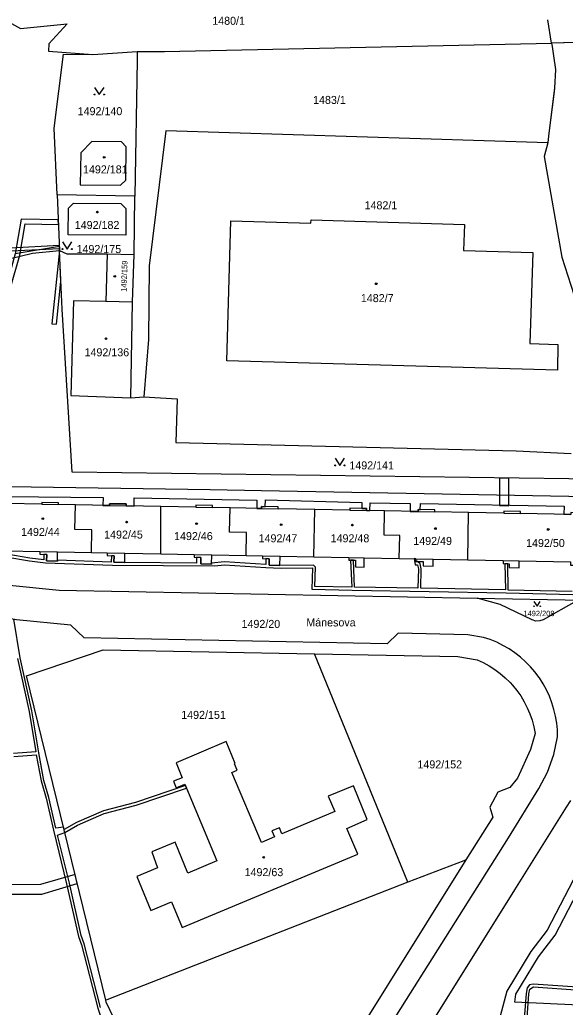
# Model space of a CAD drawing. Extents: x -869103 to -863415, y -1015889 to -1012477.
# Drawn here: x -864890.1 to -864774.2, y -1015059.7 to -1014850 of the extents above; entities that cross this region are included whole.
import ezdxf

# ---------------------------------------------------------------- set-up
doc = ezdxf.new("R2010")
doc.units = 0
for name, color, linetype in [('Hranice parcel', 7, 'Continuous'), ('Parcelní čísla', 7, 'Continuous'), ('Pop  PČ popisy', 7, 'Continuous'), ('Vnitřní kresba', 7, 'Continuous'), ('Věcná břemena k části', 7, 'Continuous'), ('Značky budov', 7, 'Continuous'), ('Značky kultur', 7, 'Continuous')]:
    doc.layers.add(name, color=color, linetype=linetype)

msp = doc.modelspace()

# ---------------------------------------------------------------- linework, layer by layer
at = {"layer": 'Hranice parcel'}
for p, q in [((-864777.12, -1014854.97), (-864777.92, -1014849.99)), ((-864766.35, -1014854.72), (-864777.12, -1014854.97)), ((-864874.59, -1014857.38), (-864865.15, -1014856.75)), ((-864882.17, -1014887.18), (-864882.79, -1014873)), ((-864882.17, -1014887.18), (-864881.66, -1014899.02)), ((-864865.63, -1014887.43), (-864882.17, -1014887.18)), ((-864865.82, -1014899.82), (-864865.63, -1014887.43)), ((-864881.12, -1014911.43), (-864881.66, -1014899.02)), ((-864871.56, -1014899.68), (-864871.79, -1014909.85)), ((-864871.56, -1014899.68), (-864865.82, -1014899.82)), ((-864866.13, -1014909.94), (-864865.82, -1014899.82)), ((-864866.13, -1014909.94), (-864871.79, -1014909.85)), ((-864866.51, -1014930.24), (-864866.13, -1014909.94)), ((-864866.51, -1014930.24), (-864863.78, -1014930.08)), ((-864860.13, -1014963.38), (-864860.14, -1014953.35)), ((-864827.63, -1014964), (-864827.44, -1014953.98)), ((-864794.94, -1014964.64), (-864794.75, -1014954.62)), ((-864792.96, -1014972.8), (-864770.46, -1014973.23)), ((-864788.04, -1014974.17), (-864792.96, -1014972.8)), ((-864807.66, -1015033.08), (-864827.52, -1014984.65)), ((-864857.13, -1015024.58), (-864862.06, -1015026.65)), ((-864865.26, -1015031.9), (-864862.29, -1015039.09))]:
    msp.add_line(p, q, dxfattribs=at)
for points in [[(-864936.19, -1014857.53), (-864925.9, -1014854.59), (-864922.22, -1014853.33), (-864916.76, -1014852.31), (-864891.88, -1014850.77), (-864889.97, -1014851.83)], [(-864889.97, -1014851.83), (-864880.05, -1014850.9), (-864883.96, -1014855.09), (-864884, -1014856.67), (-864874.59, -1014857.38)], [(-864865.15, -1014856.75), (-864859.35, -1014856.71), (-864786.96, -1014855.2), (-864777.12, -1014854.97)], [(-864777.12, -1014854.97), (-864777.01, -1014855.66), (-864776.69, -1014857.63)], [(-864865.15, -1014856.75), (-864865.18, -1014858.61), (-864865.63, -1014887.43)], [(-864882.79, -1014873), (-864880.81, -1014857.34), (-864874.59, -1014857.38)], [(-864776.69, -1014857.63), (-864776.27, -1014860.59), (-864776.5, -1014864.51), (-864777.76, -1014874.67), (-864777.94, -1014876.11), (-864859.06, -1014873.61)], [(-864859.06, -1014873.61), (-864862.6, -1014902.23), (-864862.78, -1014917.89), (-864863.78, -1014930.08)], [(-864874.79, -1014875.87), (-864877.17, -1014878.27), (-864877.26, -1014885.04), (-864868.68, -1014885.1), (-864867.55, -1014884.06), (-864867.53, -1014876.98), (-864868.53, -1014875.95), (-864874.79, -1014875.87)], [(-864879.8, -1014895.63), (-864879.75, -1014890.01), (-864878.68, -1014888.97), (-864868.61, -1014889.04), (-864867.57, -1014890.1), (-864867.58, -1014895.7), (-864879.8, -1014895.63)], [(-864845.26, -1014892.67), (-864828.26, -1014893.17), (-864828.24, -1014892.49), (-864795.66, -1014893.44), (-864795.82, -1014899.02), (-864781.12, -1014899.44), (-864781.73, -1014918.7), (-864775.81, -1014918.92), (-864775.91, -1014924.43), (-864846.1, -1014922.41), (-864845.4, -1014897.66), (-864845.26, -1014892.67)], [(-864881.66, -1014899.02), (-864880.14, -1014899.68), (-864871.56, -1014899.68)], [(-864731.15, -1014943.23), (-864731.29, -1014948.06), (-864878.96, -1014946.07), (-864881.12, -1014911.43)], [(-864871.79, -1014909.85), (-864878.71, -1014909.69), (-864879.26, -1014929.75), (-864866.51, -1014930.24)], [(-864863.78, -1014930.08), (-864856.69, -1014930.51), (-864856.95, -1014939.72), (-864784.67, -1014941.51), (-864772.95, -1014942.06)], [(-864878.28, -1014953), (-864881.87, -1014952.93), (-864881.86, -1014952.53), (-864885.41, -1014952.46), (-864885.41, -1014952.86), (-864892.83, -1014952.72), (-864893.02, -1014962.74), (-864885.83, -1014962.88), (-864885.85, -1014963.48), (-864884.39, -1014963.51), (-864884.41, -1014964.91), (-864882.11, -1014964.95), (-864882.08, -1014962.95), (-864874.87, -1014963.09)], [(-864874.87, -1014963.09), (-864874.78, -1014958.3), (-864878.38, -1014958.23), (-864878.28, -1014953)], [(-864860.14, -1014953.35), (-864867.54, -1014953.21), (-864867.53, -1014952.81), (-864871.07, -1014952.74), (-864871.07, -1014953.14), (-864878.28, -1014953)], [(-864845.43, -1014953.63), (-864849.16, -1014953.56), (-864849.15, -1014953.16), (-864852.69, -1014953.09), (-864852.7, -1014953.49), (-864860.14, -1014953.35)], [(-864827.44, -1014953.98), (-864835.21, -1014953.83), (-864835.2, -1014953.43), (-864838.74, -1014953.36), (-864838.75, -1014953.76), (-864845.43, -1014953.63)], [(-864936.77, -1014954.66), (-864911.86, -1014964.65), (-864904.29, -1014967.21), (-864892.28, -1014970.06), (-864881.73, -1014971.08), (-864792.96, -1014972.8)], [(-864842.03, -1014963.73), (-864841.94, -1014958.84), (-864845.53, -1014958.77), (-864845.43, -1014953.63)], [(-864812.6, -1014954.27), (-864816.48, -1014954.19), (-864816.47, -1014953.79), (-864820.01, -1014953.72), (-864820.02, -1014954.12), (-864827.44, -1014953.98)], [(-864809.49, -1014964.35), (-864809.39, -1014959.5), (-864812.7, -1014959.43), (-864812.6, -1014954.27)], [(-864794.75, -1014954.62), (-864801.91, -1014954.48), (-864801.9, -1014954.08), (-864805.44, -1014954.01), (-864805.45, -1014954.41), (-864812.6, -1014954.27)], [(-864762.06, -1014955.25), (-864769.52, -1014955.1), (-864769.52, -1014954.7), (-864773.06, -1014954.63), (-864773.06, -1014955.03), (-864783.75, -1014954.83), (-864783.74, -1014954.43), (-864787.28, -1014954.36), (-864787.29, -1014954.76), (-864794.75, -1014954.62)], [(-864791.56, -1014981.14), (-864794.93, -1014980.58), (-864809.74, -1014980.23), (-864812.05, -1014982.53), (-864876.44, -1014981.19), (-864879.28, -1014978.51), (-864890.82, -1014977.39), (-864899.68, -1014975.87), (-864903.18, -1014974.8), (-864920.84, -1014968.38), (-864932.2, -1014963.84), (-864938.28, -1014961.39), (-864945.3, -1014959.12)], [(-864874.87, -1014963.09), (-864871.52, -1014963.16), (-864871.53, -1014963.76), (-864870.07, -1014963.79), (-864870.1, -1014965.19), (-864867.8, -1014965.23), (-864867.76, -1014963.23), (-864860.13, -1014963.38)], [(-864860.13, -1014963.38), (-864853.07, -1014963.52), (-864853.08, -1014964.12), (-864851.63, -1014964.14), (-864851.66, -1014965.54), (-864849.36, -1014965.59), (-864849.32, -1014963.59), (-864842.03, -1014963.73)], [(-864842.03, -1014963.73), (-864838.54, -1014963.8), (-864838.56, -1014964.4), (-864837.1, -1014964.43), (-864837.12, -1014965.82), (-864834.84, -1014965.86), (-864834.81, -1014963.86), (-864827.63, -1014964)], [(-864827.63, -1014964), (-864820.21, -1014964.14), (-864820.22, -1014964.74), (-864818.76, -1014964.77), (-864818.79, -1014966.17), (-864816.97, -1014966.21), (-864816.93, -1014964.21), (-864809.49, -1014964.35)], [(-864809.49, -1014964.35), (-864805.95, -1014964.42), (-864805.96, -1014965.02), (-864804.4, -1014965.05), (-864804.42, -1014965.95), (-864802.3, -1014965.99), (-864802.27, -1014964.49), (-864794.94, -1014964.64)], [(-864794.94, -1014964.64), (-864787.42, -1014964.79), (-864787.44, -1014965.47), (-864786.13, -1014965.5), (-864786.14, -1014966.32), (-864784.02, -1014966.36), (-864783.99, -1014964.85), (-864773.12, -1014965.06), (-864773.13, -1014965.77), (-864771.6, -1014965.8), (-864771.62, -1014966.6), (-864769.54, -1014966.64), (-864769.51, -1014965.13), (-864762.25, -1014965.27)], [(-864771.94, -1014973.41), (-864778.89, -1014977.37), (-864779.6, -1014977.61), (-864780.46, -1014977.69), (-864781.28, -1014977.41), (-864788.04, -1014974.17)], [(-864775.86, -1015002.27), (-864775.9, -1015000.79), (-864776.05, -1014999.32), (-864776.29, -1014997.85), (-864776.63, -1014996.41), (-864777.07, -1014995), (-864777.6, -1014993.61), (-864778.22, -1014992.27), (-864778.94, -1014990.97), (-864779.73, -1014989.72), (-864779.78, -1014989.66), (-864780.67, -1014988.47), (-864781.63, -1014987.35), (-864782.67, -1014986.29), (-864783.77, -1014985.3), (-864784.95, -1014984.4), (-864786.17, -1014983.57), (-864787.46, -1014982.83), (-864788.79, -1014982.17), (-864790.16, -1014981.61), (-864791.56, -1014981.14)], [(-864871.8, -1015058.17), (-864888.7, -1014989.3), (-864872.42, -1014983.75), (-864827.52, -1014984.65)], [(-864827.52, -1014984.65), (-864797.05, -1014985.22), (-864792.94, -1014985.87)], [(-864792.94, -1014985.87), (-864791.64, -1014986.46), (-864790.39, -1014987.15), (-864789.19, -1014987.92), (-864788.04, -1014988.77), (-864786.96, -1014989.7), (-864785.95, -1014990.7), (-864785.41, -1014991.3), (-864784.51, -1014992.41), (-864783.69, -1014993.57), (-864782.96, -1014994.8), (-864782.31, -1014996.07), (-864781.75, -1014997.38), (-864781.29, -1014998.73), (-864780.92, -1015000.11), (-864780.65, -1015001.51)], [(-864780.65, -1015001.51), (-864781.6, -1015004.9), (-864784.39, -1015011), (-864785.99, -1015012.98), (-864788.57, -1015014), (-864790.22, -1015017.16), (-864789.58, -1015019.29), (-864795.38, -1015028.39)], [(-864824.57, -1015014.86), (-864823.2, -1015018.12), (-864834.43, -1015022.82), (-864834.96, -1015021.54), (-864836.53, -1015022.2), (-864836, -1015023.48), (-864838.76, -1015024.65), (-864845.03, -1015009.82), (-864843.92, -1015009.35), (-864844.52, -1015007.95), (-864844.33, -1015007.87), (-864846.28, -1015003.26), (-864856.91, -1015007.77), (-864855.59, -1015010.93), (-864857.44, -1015011.69), (-864856.87, -1015013.08), (-864855.02, -1015012.31), (-864848.23, -1015028.6), (-864854.39, -1015031.18), (-864857.13, -1015024.58)], [(-864831.05, -1015091.38), (-864826.9, -1015087.32), (-864824.15, -1015083.7), (-864786.28, -1015023.67), (-864779.85, -1015013.21), (-864778.01, -1015009.71), (-864776.64, -1015005.96), (-864775.86, -1015002.27)], [(-864855.59, -1015042.7), (-864818.31, -1015027.12), (-864820.65, -1015021.7), (-864816.29, -1015019.82), (-864819.23, -1015012.62), (-864824.57, -1015014.86)], [(-864773.1, -1015015.75), (-864774, -1015017.17), (-864785.03, -1015034.74), (-864818.12, -1015087.73), (-864819.45, -1015090.18)], [(-864862.06, -1015026.65), (-864860.82, -1015030.07), (-864865.26, -1015031.9)], [(-864795.38, -1015028.39), (-864828.44, -1015081.31), (-864833.16, -1015086.75), (-864836.34, -1015088.83), (-864839.98, -1015090.73), (-864844.41, -1015091.77)], [(-864795.38, -1015028.39), (-864795.8, -1015028.56), (-864807.66, -1015033.08)], [(-864807.66, -1015033.08), (-864871.62, -1015058.1), (-864871.8, -1015058.17)], [(-864862.29, -1015039.09), (-864857.85, -1015037.26), (-864855.59, -1015042.7)], [(-864844.41, -1015091.77), (-864863.61, -1015075.54), (-864871.72, -1015058.55), (-864871.8, -1015058.17)]]:
    msp.add_lwpolyline(points, dxfattribs=at)
at = {"layer": 'Vnitřní kresba'}
for p, q in [((-864885.41, -1014952.86), (-864881.87, -1014952.93)), ((-864871.07, -1014953.14), (-864867.54, -1014953.21)), ((-864852.7, -1014953.49), (-864849.16, -1014953.56)), ((-864838.75, -1014953.76), (-864835.21, -1014953.83)), ((-864820.02, -1014954.12), (-864816.48, -1014954.19)), ((-864805.45, -1014954.41), (-864801.91, -1014954.48)), ((-864787.29, -1014954.76), (-864783.75, -1014954.83)), ((-864885.83, -1014962.88), (-864882.08, -1014962.95)), ((-864871.52, -1014963.16), (-864867.76, -1014963.23)), ((-864853.07, -1014963.52), (-864849.32, -1014963.59)), ((-864838.54, -1014963.8), (-864834.81, -1014963.86)), ((-864820.21, -1014964.14), (-864816.93, -1014964.21)), ((-864805.95, -1014964.42), (-864802.27, -1014964.49)), ((-864787.42, -1014964.79), (-864783.99, -1014964.85))]:
    msp.add_line(p, q, dxfattribs=at)
at = {"layer": 'Věcná břemena k části'}
for points in [[(-864771.79, -1014910.33), (-864770.93, -1014910.38), (-864770.69, -1014906.69), (-864769.96, -1014895.21), (-864769.88, -1014891.11), (-864769.6, -1014881.09), (-864769.59, -1014878.97), (-864767.68, -1014866.61), (-864766.68, -1014857.65), (-864766.35, -1014854.72), (-864777.12, -1014854.97), (-864777.01, -1014855.66), (-864776.69, -1014857.63), (-864776.27, -1014860.59), (-864776.5, -1014864.51), (-864776.55, -1014865.26), (-864777.76, -1014874.67), (-864777.94, -1014876.11), (-864778.68, -1014879.04), (-864774.94, -1014900.42)], [(-864891.11, -1014899.73), (-864895.15, -1014914.09), (-864896.61, -1014930.65), (-864899.41, -1014933.89), (-864898.65, -1014934.55), (-864895.65, -1014931.05), (-864894.17, -1014914.27), (-864890.13, -1014899.95), (-864888.98, -1014893.33), (-864881.9, -1014893.46), (-864881.94, -1014892.46), (-864889.82, -1014892.31)], [(-864882.28, -1014914.65), (-864881.37, -1014905.59), (-864881.66, -1014899.02), (-864883.28, -1014914.55)], [(-864788.21, -1014947.31), (-864788.21, -1014953.15), (-864786.21, -1014953.18), (-864786.21, -1014947.33)]]:
    msp.add_lwpolyline(points, close=True, dxfattribs=at)
for points in [[(-864902.35, -1014903.16), (-864887.39, -1014899.56), (-864881.66, -1014899.02), (-864881.7, -1014898.11), (-864891.11, -1014899.73)], [(-864891.97, -1014899.09), (-864881.68, -1014898.54), (-864881.71, -1014897.93), (-864892.03, -1014898.49)], [(-864728.84, -1015061.18), (-864784.92, -1015058.58), (-864784.7, -1015056.89), (-864779.88, -1015048.93), (-864776.38, -1015044.34), (-864766.13, -1015024.62), (-864763.09, -1015016.76), (-864760.96, -1015007.58), (-864737.22, -1015008.01), (-864737.17, -1015009.46), (-864735.17, -1015009.52), (-864735.22, -1015008.04), (-864704.51, -1015008.44), (-864704.47, -1015010.1), (-864702.47, -1015010.14), (-864702.51, -1015008.44), (-864690.05, -1015008.29), (-864690.59, -1014989.49), (-864692.23, -1014974.8), (-864692.69, -1014970.72), (-864692.88, -1014952.73), (-864838.75, -1014950.01), (-864849.65, -1014949.79), (-864892.44, -1014949.19)], [(-864892.98, -1014951.19), (-864872.38, -1014951.45), (-864872.46, -1014953.11), (-864871.07, -1014953.14), (-864871.07, -1014952.74), (-864867.53, -1014952.81), (-864867.54, -1014953.21), (-864865.84, -1014953.24), (-864865.79, -1014951.47), (-864839.77, -1014951.99), (-864839.78, -1014953.74), (-864838.75, -1014953.76), (-864838.74, -1014953.36), (-864837.96, -1014953.38), (-864837.93, -1014951.94), (-864817.45, -1014952.51), (-864817.47, -1014953.77), (-864816.47, -1014953.79), (-864816.48, -1014954.19), (-864815.72, -1014954.21), (-864815.65, -1014952.55), (-864807.18, -1014952.69)], [(-864807.18, -1014952.69), (-864807.17, -1014954.38), (-864805.45, -1014954.41), (-864805.44, -1014954.01), (-864805.04, -1014954.02), (-864805.01, -1014952.69), (-864774.47, -1014953.29), (-864774.52, -1014955), (-864773.06, -1014955.03)], [(-864893.04, -1014964.03), (-864888.02, -1014964.9), (-864884.62, -1014965.3), (-864870.39, -1014965.81), (-864848.74, -1014965.97), (-864846.6, -1014965.71), (-864837.81, -1014966.31), (-864834.61, -1014966.46), (-864827.92, -1014966.38), (-864828.08, -1014970.89), (-864819.49, -1014971.07), (-864786.79, -1014971.66), (-864772.61, -1014972)], [(-864772.76, -1014971.41), (-864786.33, -1014971.08), (-864786.46, -1014965.49), (-864787.06, -1014965.48), (-864786.94, -1014971.06), (-864804.92, -1014970.69), (-864804.81, -1014966.56), (-864805.06, -1014965.49), (-864805.62, -1014965.03), (-864805.96, -1014965.02), (-864805.95, -1014964.42), (-864806.3, -1014964.41), (-864806.12, -1014965.76), (-864805.63, -1014965.76), (-864805.41, -1014966.6), (-864805.52, -1014970.69), (-864818.99, -1014970.49), (-864819.22, -1014964.76), (-864819.83, -1014964.75), (-864819.6, -1014970.47), (-864827.46, -1014970.31), (-864827.3, -1014966.19), (-864827.7, -1014965.77), (-864834.84, -1014965.86), (-864837.12, -1014965.82), (-864837.1, -1014964.43), (-864837.85, -1014964.41), (-864837.86, -1014965.68), (-864846.62, -1014965.11), (-864849.36, -1014965.36), (-864849.36, -1014965.59), (-864851.66, -1014965.54), (-864851.63, -1014964.14), (-864852.54, -1014964.13), (-864852.55, -1014965.35), (-864867.8, -1014965.23), (-864870.1, -1014965.19), (-864870.07, -1014963.79), (-864870.64, -1014963.78), (-864870.71, -1014965.19), (-864882.11, -1014964.74), (-864882.11, -1014964.95), (-864884.41, -1014964.91), (-864884.39, -1014963.51), (-864884.98, -1014963.5), (-864884.99, -1014964.63), (-864887.94, -1014964.3), (-864892.88, -1014963.45)], [(-864872.95, -1015059.69), (-864876.42, -1015046.19), (-864877.07, -1015044.45), (-864879.57, -1015033.28), (-864882.07, -1015023.11), (-864880.55, -1015022.53), (-864877.83, -1015020.98), (-864872.15, -1015018.49), (-864865.36, -1015016.77), (-864854.66, -1015013.17), (-864854.9, -1015012.61), (-864865.52, -1015016.19), (-864872.35, -1015017.93), (-864878.09, -1015020.44), (-864880.69, -1015021.93), (-864880.83, -1015021.39), (-864882.42, -1015021.66), (-864883.94, -1015015.11), (-864885.01, -1015011.48), (-864886.06, -1015005.66), (-864887.52, -1014996.75), (-864890.03, -1014985.46), (-864891.39, -1014977.29)], [(-864890.61, -1014985.58), (-864888.1, -1014996.87), (-864886.71, -1015005.44), (-864891.43, -1015005.8)], [(-864891.35, -1015006.4), (-864886.61, -1015006.03), (-864885.59, -1015011.62), (-864884.52, -1015015.27), (-864882.94, -1015022.08), (-864880.15, -1015033.42), (-864877.65, -1015044.63), (-864877, -1015046.37), (-864873.53, -1015059.85), (-864871.09, -1015067.2), (-864878.09, -1015069.11), (-864885.65, -1015070.7), (-864892.01, -1015072.34)], [(-864757.42, -1015023.86), (-864757.44, -1015022.88), (-864758.52, -1015021.88), (-864758.6, -1015021.22), (-864757.95, -1015021.27), (-864757.93, -1015020.66), (-864759.28, -1015020.58), (-864759.1, -1015022.16), (-864758.04, -1015023.14), (-864758.05, -1015029.14), (-864758.31, -1015033.49), (-864758.12, -1015036.87), (-864758.82, -1015049.66), (-864759.05, -1015051.13), (-864759.41, -1015052.2), (-864760.71, -1015054.11), (-864761.76, -1015055.88), (-864762.18, -1015056.06), (-864781.03, -1015054.74), (-864781.79, -1015054.88), (-864782.3, -1015055.53), (-864782.55, -1015056.76), (-864783.08, -1015063.89)], [(-864767.95, -1015023.8), (-864778.08, -1015043.28), (-864781.54, -1015047.81), (-864786.62, -1015056.21), (-864791.48, -1015074.3)], [(-864897.09, -1015035.64), (-864885.45, -1015035.62), (-864877.88, -1015033.4), (-864878.35, -1015031.46), (-864885.73, -1015033.62), (-864897.02, -1015033.64)], [(-864782.48, -1015063.91), (-864781.95, -1015056.84), (-864781.74, -1015055.79), (-864780.99, -1015055.34), (-864762.08, -1015056.68)]]:
    msp.add_lwpolyline(points, dxfattribs=at)
at = {"layer": 'Značky budov'}
for centre in [(-864872.17, -1014879.21), (-864873.63, -1014890.84), (-864869.93, -1014904.47), (-864814.39, -1014906.06), (-864871.8, -1014917.72), (-864885.21, -1014955.94), (-864867.4, -1014956.66), (-864852.55, -1014956.98), (-864834.58, -1014957.21), (-864819.45, -1014957.3), (-864801.8, -1014958.02), (-864777.85, -1014958.22), (-864838.29, -1015027.82)]:
    msp.add_circle(centre, 0.175, dxfattribs=at)
at = {"layer": 'Značky kultur'}
for points in [[(-864874.21, -1014864.37), (-864873.21, -1014865.87), (-864872.21, -1014864.37)], [(-864881.05, -1014897.18), (-864880.05, -1014898.68), (-864879.05, -1014897.18)], [(-864823.09, -1014943.11), (-864822.09, -1014944.61), (-864821.09, -1014943.11)], [(-864780.87, -1014973.51), (-864780.2, -1014974.52), (-864779.53, -1014973.51)]]:
    msp.add_lwpolyline(points, dxfattribs=at)
for centre, radius in [((-864874.21, -1014865.87), 0.1), ((-864872.21, -1014865.87), 0.1), ((-864881.05, -1014898.68), 0.1), ((-864879.05, -1014898.68), 0.1), ((-864823.09, -1014944.61), 0.1), ((-864821.09, -1014944.61), 0.1), ((-864780.87, -1014974.52), 0.067), ((-864779.53, -1014974.52), 0.067)]:
    msp.add_circle(centre, radius, dxfattribs=at)

# ---------------------------------------------------------------- texts
at = {"layer": 'Parcelní čísla'}
for s, height, p in [('1480/1', 1.7, (-864849.22, -1014851.07)), ('1483/1', 1.7, (-864827.8, -1014867.87)), ('1492/140', 1.7, (-864877.81, -1014870.26)), ('1492/181', 1.7, (-864876.68, -1014882.62)), ('1482/1', 1.7, (-864816.86, -1014890.24)), ('1492/182', 1.7, (-864878.43, -1014894.43)), ('1492/175', 1.7, (-864878.05, -1014899.53)), ('1482/7', 1.7, (-864817.65, -1014909.95)), ('1492/136', 1.7, (-864876.35, -1014921.45)), ('1492/141', 1.7, (-864820.09, -1014945.46)), ('1492/44', 1.7, (-864889.83, -1014959.59)), ('1492/45', 1.7, (-864872.19, -1014960.15)), ('1492/46', 1.7, (-864857.33, -1014960.47)), ('1492/47', 1.7, (-864839.37, -1014960.94)), ('1492/48', 1.7, (-864824.07, -1014960.94)), ('1492/49', 1.7, (-864806.51, -1014961.5)), ('1492/50', 1.7, (-864782.55, -1014961.94)), ('1492/208', 1.139, (-864783.09, -1014976.62)), ('1492/20', 1.7, (-864843, -1014979.12)), ('1492/151', 1.7, (-864855.81, -1014998.43)), ('1492/152', 1.7, (-864805.63, -1015008.94)), ('1492/63', 1.7, (-864842.35, -1015031.82))]:
    msp.add_text(s, height=height, dxfattribs=at).set_placement(p)
msp.add_text('1492/159', height=1.19, rotation=88, dxfattribs=at).set_placement((-864867.44, -1014907.79))
at = {"layer": 'Pop  PČ popisy'}
msp.add_text('Mánesova', height=1.7, dxfattribs=at).set_placement((-864829.24, -1014978.8))

doc.saveas('drawing.dxf')
